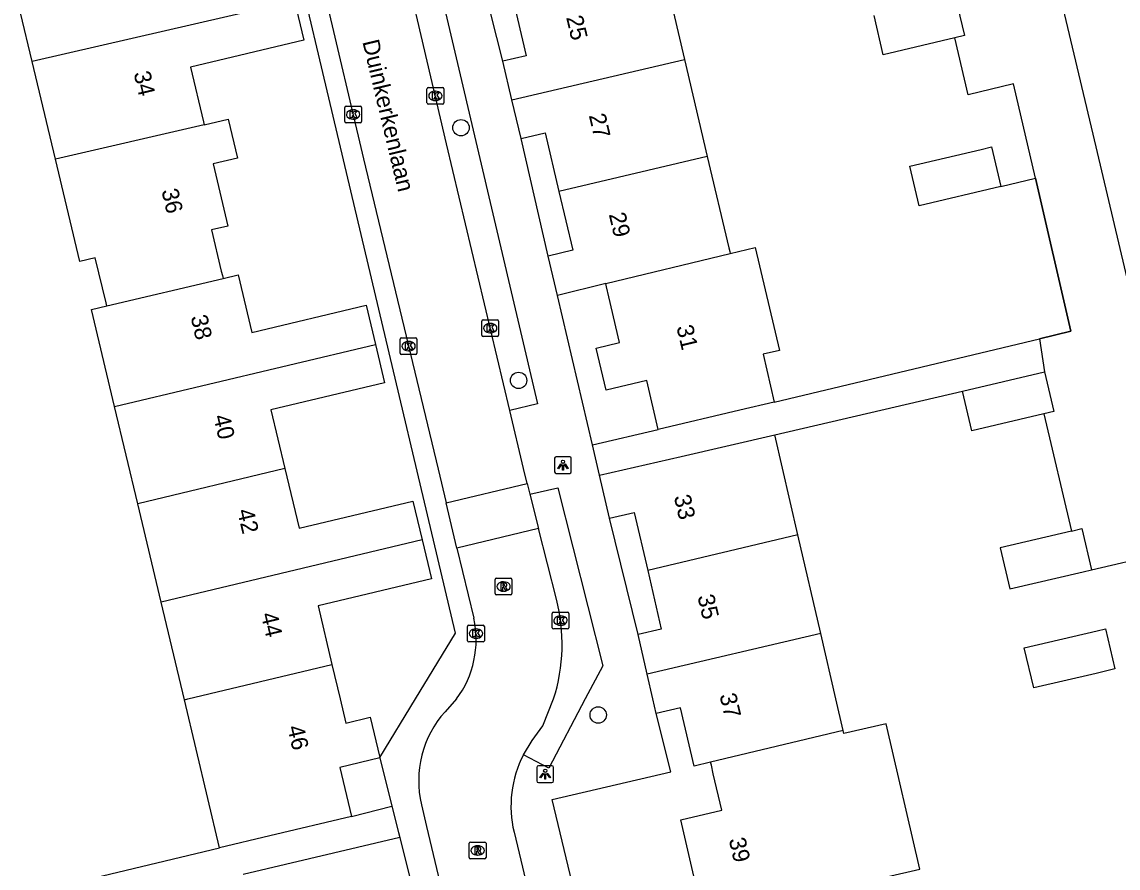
# Model space of a CAD drawing. Extents: x 158474 to 159560, y 388525 to 389605.
# Drawn here: x 159435.9 to 159501.3, y 388739.9 to 388790.4 of the extents above; entities that cross this region are included whole.
import ezdxf

# ---------------------------------------------------------------- set-up
doc = ezdxf.new("R2010")
doc.units = 0
for name, color, linetype in [('IMGEO_Boom', 7, 'Continuous'), ('IMGEO_Kolk', 7, 'Continuous'), ('IMGEO_Lichtpunt', 7, 'Continuous'), ('IMGEO_Muur', 7, 'Continuous'), ('IMGEO_Openbare_ruimte_label', 7, 'Continuous'), ('IMGEO_Pand', 7, 'Continuous'), ('IMGEO_Pand_nummerreeks', 7, 'Continuous'), ('IMGEO_Rijbaan_lokaal_open', 7, 'Continuous'), ('IMGEO_Rioolput', 7, 'Continuous'), ('IMGEO_Voetpad_open', 7, 'Continuous')]:
    doc.layers.add(name, color=color, linetype=linetype)

msp = doc.modelspace()

# ---------------------------------------------------------------- linework, layer by layer
at = {"layer": 'IMGEO_Boom'}
for centre in [(159462.082, 388784.122), (159465.521, 388769.028), (159470.275, 388749.045)]:
    msp.add_circle(centre, 0.489, dxfattribs=at)
at = {"layer": 'IMGEO_Kolk'}
for p, q in [((159460.052, 388785.6), (159460.052, 388786.452)), ((159460.127, 388786.526), (159460.979, 388786.526)), ((159460.54, 388786.306), (159460.565, 388786.306)), ((159461.053, 388786.452), (159461.053, 388785.6)), ((159460.563, 388785.746), (159460.538, 388785.746)), ((159455.142, 388784.488), (159455.142, 388785.34)), ((159455.217, 388785.414), (159456.069, 388785.414)), ((159455.63, 388785.194), (159455.655, 388785.194)), ((159456.143, 388785.34), (159456.143, 388784.488)), ((159460.979, 388785.526), (159460.127, 388785.526)), ((159456.069, 388784.414), (159455.217, 388784.414)), ((159455.653, 388784.634), (159455.628, 388784.634)), ((159463.326, 388771.725), (159463.326, 388772.577)), ((159463.401, 388772.651), (159464.253, 388772.651)), ((159464.327, 388772.577), (159464.327, 388771.725)), ((159463.814, 388772.431), (159463.839, 388772.431)), ((159458.453, 388770.65), (159458.453, 388771.502)), ((159458.528, 388771.576), (159459.38, 388771.576)), ((159458.941, 388771.356), (159458.966, 388771.356)), ((159459.454, 388771.502), (159459.454, 388770.65)), ((159464.253, 388771.651), (159463.401, 388771.651)), ((159463.837, 388771.871), (159463.812, 388771.871)), ((159458.964, 388770.796), (159458.939, 388770.796)), ((159459.38, 388770.576), (159458.528, 388770.576)), ((159467.523, 388754.256), (159467.523, 388755.108)), ((159467.598, 388755.182), (159468.45, 388755.182)), ((159468.011, 388754.962), (159468.036, 388754.962)), ((159468.524, 388755.108), (159468.524, 388754.256)), ((159462.475, 388753.48), (159462.475, 388754.332)), ((159462.55, 388754.406), (159463.402, 388754.406)), ((159463.476, 388754.332), (159463.476, 388753.48)), ((159468.034, 388754.402), (159468.009, 388754.402)), ((159462.986, 388753.626), (159462.961, 388753.626)), ((159462.963, 388754.186), (159462.988, 388754.186)), ((159468.45, 388754.182), (159467.598, 388754.182)), ((159463.402, 388753.406), (159462.55, 388753.406))]:
    msp.add_line(p, q, dxfattribs=at)
for points in [[(159460.052, 388785.6), (159460.052, 388786.452)], [(159460.127, 388786.526), (159460.979, 388786.526)], [(159461.053, 388786.452), (159461.053, 388785.6)], [(159460.373, 388786.226), (159460.496, 388786.226), (159460.496, 388786.075), (159460.626, 388786.226), (159460.79, 388786.226), (159460.644, 388786.075), (159460.797, 388785.826), (159460.645, 388785.826), (159460.56, 388785.99), (159460.496, 388785.923), (159460.496, 388785.826), (159460.373, 388785.826), (159460.373, 388786.226)], [(159455.142, 388784.488), (159455.142, 388785.34)], [(159455.217, 388785.414), (159456.069, 388785.414)], [(159455.463, 388785.114), (159455.586, 388785.114), (159455.586, 388784.963), (159455.716, 388785.114), (159455.88, 388785.114), (159455.734, 388784.963), (159455.887, 388784.714), (159455.735, 388784.714), (159455.65, 388784.878), (159455.586, 388784.811), (159455.586, 388784.714), (159455.463, 388784.714), (159455.463, 388785.114)], [(159456.143, 388785.34), (159456.143, 388784.488)], [(159460.979, 388785.526), (159460.127, 388785.526)], [(159456.069, 388784.414), (159455.217, 388784.414)], [(159463.326, 388771.725), (159463.326, 388772.577)], [(159463.401, 388772.651), (159464.253, 388772.651)], [(159464.327, 388772.577), (159464.327, 388771.725)], [(159463.647, 388772.351), (159463.77, 388772.351), (159463.77, 388772.2), (159463.9, 388772.351), (159464.064, 388772.351), (159463.918, 388772.2), (159464.071, 388771.951), (159463.919, 388771.951), (159463.834, 388772.115), (159463.77, 388772.048), (159463.77, 388771.951), (159463.647, 388771.951), (159463.647, 388772.351)], [(159458.453, 388770.65), (159458.453, 388771.502)], [(159458.528, 388771.576), (159459.38, 388771.576)], [(159458.774, 388771.276), (159458.897, 388771.276), (159458.897, 388771.125), (159459.027, 388771.276), (159459.191, 388771.276), (159459.045, 388771.125), (159459.198, 388770.876), (159459.046, 388770.876), (159458.961, 388771.04), (159458.897, 388770.973), (159458.897, 388770.876), (159458.774, 388770.876), (159458.774, 388771.276)], [(159459.454, 388771.502), (159459.454, 388770.65)], [(159464.253, 388771.651), (159463.401, 388771.651)], [(159459.38, 388770.576), (159458.528, 388770.576)], [(159467.523, 388754.256), (159467.523, 388755.108)], [(159467.598, 388755.182), (159468.45, 388755.182)], [(159467.844, 388754.882), (159467.967, 388754.882), (159467.967, 388754.731), (159468.097, 388754.882), (159468.261, 388754.882), (159468.115, 388754.731), (159468.268, 388754.482), (159468.116, 388754.482), (159468.031, 388754.646), (159467.967, 388754.579), (159467.967, 388754.482), (159467.844, 388754.482), (159467.844, 388754.882)], [(159468.524, 388755.108), (159468.524, 388754.256)], [(159462.475, 388753.48), (159462.475, 388754.332)], [(159462.55, 388754.406), (159463.402, 388754.406)], [(159463.476, 388754.332), (159463.476, 388753.48)], [(159462.796, 388754.106), (159462.919, 388754.106), (159462.919, 388753.955), (159463.049, 388754.106), (159463.213, 388754.106), (159463.067, 388753.955), (159463.22, 388753.706), (159463.068, 388753.706), (159462.983, 388753.87), (159462.919, 388753.803), (159462.919, 388753.706), (159462.796, 388753.706), (159462.796, 388754.106)], [(159468.45, 388754.182), (159467.598, 388754.182)], [(159463.402, 388753.406), (159462.55, 388753.406)]]:
    msp.add_lwpolyline(points, dxfattribs=at)
for centre, start, end in [((159460.129, 388786.45), 91.55205, 178.44795), ((159460.129, 388786.45), 91.55205, 178.44795), ((159460.977, 388786.45), 1.55205, 88.44795), ((159460.977, 388786.45), 1.55205, 88.44795), ((159455.219, 388785.338), 91.55205, 178.44795), ((159455.219, 388785.338), 91.55205, 178.44795), ((159456.067, 388785.338), 1.55205, 88.44795), ((159456.067, 388785.338), 1.55205, 88.44795), ((159460.129, 388785.602), 181.55205, 268.44795), ((159460.129, 388785.602), 181.55205, 268.44795), ((159460.977, 388785.602), 271.55205, 358.44795), ((159460.977, 388785.602), 271.55205, 358.44795), ((159455.219, 388784.49), 181.55205, 268.44795), ((159455.219, 388784.49), 181.55205, 268.44795), ((159456.067, 388784.49), 271.55205, 358.44795), ((159456.067, 388784.49), 271.55205, 358.44795), ((159463.403, 388772.575), 91.55205, 178.44795), ((159463.403, 388772.575), 91.55205, 178.44795), ((159464.251, 388772.575), 1.55205, 88.44795), ((159464.251, 388772.575), 1.55205, 88.44795), ((159458.53, 388771.5), 91.55205, 178.44795), ((159458.53, 388771.5), 91.55205, 178.44795), ((159459.378, 388771.5), 1.55205, 88.44795), ((159459.378, 388771.5), 1.55205, 88.44795), ((159463.403, 388771.727), 181.55205, 268.44795), ((159463.403, 388771.727), 181.55205, 268.44795), ((159464.251, 388771.727), 271.55205, 358.44795), ((159464.251, 388771.727), 271.55205, 358.44795), ((159458.53, 388770.652), 181.55205, 268.44795), ((159458.53, 388770.652), 181.55205, 268.44795), ((159459.378, 388770.652), 271.55205, 358.44795), ((159459.378, 388770.652), 271.55205, 358.44795), ((159467.6, 388755.106), 91.55205, 178.44795), ((159467.6, 388755.106), 91.55205, 178.44795), ((159468.448, 388755.106), 1.55205, 88.44795), ((159468.448, 388755.106), 1.55205, 88.44795), ((159462.552, 388754.33), 91.55205, 178.44795), ((159462.552, 388754.33), 91.55205, 178.44795), ((159463.4, 388754.33), 1.55205, 88.44795), ((159463.4, 388754.33), 1.55205, 88.44795), ((159467.6, 388754.258), 181.55205, 268.44795), ((159467.6, 388754.258), 181.55205, 268.44795), ((159468.448, 388754.258), 271.55205, 358.44795), ((159468.448, 388754.258), 271.55205, 358.44795), ((159462.552, 388753.482), 181.55205, 268.44795), ((159462.552, 388753.482), 181.55205, 268.44795), ((159463.4, 388753.482), 271.55205, 358.44795), ((159463.4, 388753.482), 271.55205, 358.44795)]:
    msp.add_arc(centre, 0.0765, start, end, dxfattribs=at)
for centre, major_axis, ratio, start_param, end_param in [((159460.539, 388786.026), (-0.387, 0.002), 0.722429, 4.712389, 7.853982), ((159460.564, 388786.026), (-0.39, 0.002), 0.717154, 1.570796, 4.712389), ((159455.629, 388784.914), (-0.387, 0.002), 0.722429, 4.712389, 7.853982), ((159455.654, 388784.914), (-0.39, 0.002), 0.717154, 1.570796, 4.712389), ((159463.813, 388772.151), (-0.387, 0.002), 0.722429, 4.712389, 7.853982), ((159463.838, 388772.151), (-0.39, 0.002), 0.717154, 1.570796, 4.712389), ((159458.94, 388771.076), (-0.387, 0.002), 0.722429, 4.712389, 7.853982), ((159458.965, 388771.076), (-0.39, 0.002), 0.717154, 1.570796, 4.712389), ((159468.01, 388754.682), (-0.387, 0.002), 0.722429, 4.712389, 7.853982), ((159468.035, 388754.682), (-0.39, 0.002), 0.717154, 1.570796, 4.712389), ((159462.962, 388753.906), (-0.387, 0.002), 0.722429, 4.712389, 7.853982), ((159462.987, 388753.906), (-0.39, 0.002), 0.717154, 1.570796, 4.712389)]:
    msp.add_ellipse(centre, major_axis=major_axis, ratio=ratio, start_param=start_param, end_param=end_param, dxfattribs=at)
at = {"layer": 'IMGEO_Lichtpunt'}
for p, q in [((159467.674, 388764.375), (159467.674, 388763.568)), ((159467.674, 388764.375), (159467.674, 388763.568)), ((159468.576, 388764.47), (159467.768, 388764.47)), ((159468.576, 388764.47), (159467.768, 388764.47)), ((159468.67, 388763.568), (159468.67, 388764.375)), ((159468.67, 388763.568), (159468.67, 388764.375)), ((159467.768, 388763.474), (159468.576, 388763.474)), ((159467.768, 388763.474), (159468.576, 388763.474)), ((159466.612, 388745.912), (159466.612, 388745.105)), ((159466.612, 388745.912), (159466.612, 388745.105)), ((159467.514, 388746.007), (159466.706, 388746.007)), ((159467.514, 388746.007), (159466.706, 388746.007)), ((159467.608, 388745.105), (159467.608, 388745.912)), ((159467.608, 388745.105), (159467.608, 388745.912)), ((159466.706, 388745.011), (159467.514, 388745.011)), ((159466.706, 388745.011), (159467.514, 388745.011))]:
    msp.add_line(p, q, dxfattribs=at)
for points in [[(159468.048, 388764.039), (159468.087, 388764.011), (159467.899, 388763.749), (159467.861, 388763.776), (159468.048, 388764.039)], [(159468.26, 388764.011), (159468.298, 388764.038), (159468.485, 388763.776), (159468.446, 388763.748), (159468.26, 388764.011)], [(159468.15, 388763.991), (159468.197, 388763.991), (159468.197, 388763.669), (159468.15, 388763.669), (159468.15, 388763.991)], [(159466.986, 388745.576), (159467.025, 388745.548), (159466.837, 388745.286), (159466.799, 388745.313), (159466.986, 388745.576)], [(159467.088, 388745.528), (159467.135, 388745.528), (159467.135, 388745.206), (159467.088, 388745.206), (159467.088, 388745.528)], [(159467.198, 388745.548), (159467.236, 388745.575), (159467.423, 388745.313), (159467.384, 388745.285), (159467.198, 388745.548)]]:
    msp.add_lwpolyline(points, dxfattribs=at)
for centre in [(159468.173, 388764.173), (159467.111, 388745.71)]:
    msp.add_circle(centre, 0.0994, dxfattribs=at)
for centre, start, end in [((159467.768, 388764.375), 90, 180), ((159467.768, 388764.375), 90, 180), ((159468.576, 388764.375), 0, 90), ((159468.576, 388764.375), 0, 90), ((159467.768, 388763.568), 180, 270), ((159467.768, 388763.568), 180, 270), ((159468.576, 388763.568), 270, 0), ((159468.576, 388763.568), 270, 360), ((159466.706, 388745.912), 90, 180), ((159466.706, 388745.912), 90, 180), ((159467.514, 388745.912), 0, 90), ((159467.514, 388745.912), 0, 90), ((159466.706, 388745.105), 180, 270), ((159466.706, 388745.105), 180, 270), ((159467.514, 388745.105), 270, 0), ((159467.514, 388745.105), 270, 360)]:
    msp.add_arc(centre, 0.0946, start, end, dxfattribs=at)
at = {"layer": 'IMGEO_Muur'}
msp.add_lwpolyline([(159494.327, 388780.602), (159496.397, 388781.103), (159498.496, 388771.961), (159496.619, 388771.503)], dxfattribs=at)
at = {"layer": 'IMGEO_Pand'}
for points in [[(159436.475, 388788.069), (159435.087, 388793.908)], [(159474.068, 388793.984), (159475.43, 388788.194)], [(159452.14, 388791.685), (159436.475, 388788.069)], [(159452.14, 388791.685), (159452.695, 388789.352), (159445.932, 388787.745), (159446.711, 388784.47), (159446.75, 388784.305)], [(159465.148, 388791.93), (159465.972, 388788.424), (159464.581, 388788.097)], [(159491.595, 388791.955), (159492.143, 388789.622), (159491.573, 388789.488)], [(159491.573, 388789.488), (159487.3, 388788.483), (159486.749, 388790.827)], [(159437.86, 388782.245), (159436.475, 388788.069)], [(159465.122, 388785.796), (159464.581, 388788.097)], [(159465.122, 388785.796), (159475.43, 388788.194)], [(159475.43, 388788.194), (159476.791, 388782.4)], [(159465.668, 388783.471), (159465.122, 388785.796)], [(159446.75, 388784.305), (159448.175, 388784.635), (159448.73, 388782.304), (159447.276, 388781.958), (159448.158, 388778.246), (159447.184, 388778.014), (159447.77, 388775.547), (159447.831, 388775.292), (159447.873, 388775.117)], [(159446.75, 388784.305), (159437.86, 388782.245)], [(159465.668, 388783.471), (159467.104, 388783.808), (159467.925, 388780.315)], [(159476.791, 388782.4), (159467.925, 388780.315)], [(159476.791, 388782.4), (159478.073, 388776.946), (159478.126, 388776.723), (159478.152, 388776.614)], [(159493.769, 388782.975), (159494.327, 388780.602), (159489.443, 388779.454), (159488.885, 388781.829), (159493.138, 388782.827), (159493.769, 388782.975)], [(159440.927, 388773.482), (159440.885, 388773.66), (159440.244, 388776.356), (159439.313, 388776.134), (159437.86, 388782.245)], [(159467.925, 388780.315), (159468.752, 388776.8), (159467.291, 388776.456)], [(159470.723, 388774.81), (159478.152, 388776.614)], [(159478.152, 388776.614), (159479.647, 388776.977), (159481.094, 388770.823), (159480.117, 388770.594), (159480.789, 388767.735)], [(159467.842, 388774.11), (159467.291, 388776.456)], [(159447.873, 388775.117), (159448.775, 388775.329), (159449.593, 388771.892), (159456.418, 388773.515), (159456.974, 388771.179)], [(159440.927, 388773.482), (159447.873, 388775.117)], [(159470.723, 388774.81), (159467.842, 388774.11)], [(159473.858, 388766.106), (159473.173, 388769.019), (159470.741, 388768.447), (159470.15, 388770.959), (159471.55, 388771.288), (159470.908, 388774.021), (159470.768, 388774.616), (159470.723, 388774.81)], [(159441.4, 388767.47), (159440.022, 388773.269), (159440.927, 388773.482)], [(159441.4, 388767.47), (159456.974, 388771.179)], [(159456.974, 388771.179), (159457.518, 388768.89), (159450.734, 388767.277), (159451.57, 388763.763)], [(159492.022, 388768.39), (159496.927, 388769.543)], [(159496.927, 388769.543), (159497.479, 388767.17), (159496.886, 388767.031)], [(159496.886, 388767.031), (159492.578, 388766.021), (159492.022, 388768.39)], [(159442.783, 388761.653), (159441.4, 388767.47)], [(159480.789, 388767.735), (159478.726, 388767.25), (159473.858, 388766.106)], [(159470.361, 388763.363), (159475.233, 388764.49), (159480.817, 388765.781)], [(159482.199, 388759.804), (159480.817, 388765.781)], [(159451.57, 388763.763), (159442.783, 388761.653)], [(159451.57, 388763.763), (159452.417, 388760.2), (159459.21, 388761.815), (159459.759, 388759.504)], [(159470.954, 388760.801), (159470.361, 388763.363)], [(159444.178, 388755.789), (159442.783, 388761.653)], [(159470.954, 388760.801), (159472.432, 388761.143), (159473.233, 388757.677)], [(159498.531, 388760.034), (159499.161, 388760.183), (159499.74, 388757.724)], [(159459.759, 388759.504), (159444.178, 388755.789)], [(159459.759, 388759.504), (159460.315, 388757.168), (159453.544, 388755.558), (159454.375, 388752.063)], [(159482.199, 388759.804), (159473.233, 388757.677)], [(159483.561, 388753.917), (159482.199, 388759.804)], [(159498.531, 388760.034), (159494.27, 388759.026), (159494.845, 388756.58), (159499.231, 388757.605), (159499.74, 388757.724)], [(159473.233, 388757.677), (159474.044, 388754.171), (159472.652, 388753.85)], [(159445.566, 388749.951), (159444.178, 388755.789)], [(159473.202, 388751.473), (159472.652, 388753.85)], [(159483.561, 388753.917), (159473.202, 388751.473)], [(159484.904, 388748.11), (159484.467, 388750), (159483.561, 388753.917)], [(159496.28, 388750.657), (159495.718, 388753.047), (159500.064, 388754.065), (159500.572, 388754.184), (159501.133, 388751.797), (159500, 388751.531), (159496.28, 388750.657)], [(159445.566, 388749.951), (159445.768, 388750), (159454.375, 388752.063)], [(159454.375, 388752.063), (159454.865, 388750), (159455.207, 388748.561), (159456.668, 388748.908), (159457.237, 388746.513)], [(159473.743, 388749.134), (159473.543, 388750), (159473.202, 388751.473)], [(159447.665, 388741.119), (159445.566, 388749.951)], [(159476.99, 388746.224), (159476.003, 388745.989), (159475.198, 388749.47), (159473.743, 388749.134)], [(159485.492, 388738.917), (159489.487, 388739.841), (159487.48, 388748.522), (159484.944, 388747.935), (159484.904, 388748.11)], [(159484.904, 388748.11), (159476.99, 388746.224)], [(159457.243, 388746.488), (159454.839, 388745.916), (159455.535, 388742.99)], [(159457.237, 388746.513), (159457.243, 388746.488)], [(159475.126, 388736.498), (159474.587, 388738.829), (159476.044, 388739.166), (159475.207, 388742.785), (159477.655, 388743.351), (159477.149, 388745.539), (159477.032, 388746.044), (159476.99, 388746.224)], [(159455.535, 388742.99), (159450.671, 388741.834), (159447.665, 388741.119)]]:
    msp.add_lwpolyline(points, dxfattribs=at)
at = {"layer": 'IMGEO_Rijbaan_lokaal_open'}
for points in [[(159505.841, 388758.28), (159500, 388782.976), (159496.245, 388798.852), (159498.163, 388799.355), (159487.765, 388857.311)], [(159451.683, 388801.723), (159456.264, 388782.272), (159460.716, 388763.737), (159461.196, 388761.722)], [(159464.993, 388767.229), (159461.224, 388783.155), (159457.619, 388798.596)], [(159496.619, 388771.503), (159498.496, 388771.961), (159496.397, 388781.103), (159495.065, 388786.735), (159492.37, 388786.097), (159491.573, 388789.488)], [(159496.619, 388771.503), (159496.927, 388769.543)], [(159466.037, 388762.876), (159465.811, 388763.771), (159464.993, 388767.229)], [(159496.886, 388767.031), (159498.531, 388760.034)], [(159461.196, 388761.722), (159466.037, 388762.876)], [(159466.037, 388762.876), (159466.201, 388762.228)], [(159466.201, 388762.228), (159466.717, 388760.181)], [(159461.841, 388759.018), (159461.196, 388761.722)], [(159466.717, 388760.181), (159461.841, 388759.018)], [(159467.78, 388755.972), (159466.717, 388760.181)], [(159461.841, 388759.018), (159462.84, 388754.828)], [(159499.74, 388757.724), (159503.658, 388758.64), (159503.836, 388757.806)], [(159461.813, 388750), (159461.131, 388749.241)], [(159465.809, 388746.671), (159466.331, 388747.523), (159466.966, 388748.406), (159467.612, 388750)], [(159459.722, 388743.685), (159460.029, 388742.385), (159461.493, 388736.196)], [(159465.251, 388742.046), (159468.589, 388728.068)]]:
    msp.add_lwpolyline(points, dxfattribs=at)
for centre, radius, start, end in [((159457.214, 388753.281), 10.904, 342.48826, 14.28898), ((159457.12, 388753.521), 5.867, 323.11456, 12.8678), ((159465.747, 388745.114), 6.192, 138.20098, 193.33863), ((159471.782, 388743.604), 6.715, 152.82322, 193.41797)]:
    msp.add_arc(centre, radius, start, end, dxfattribs=at)
at = {"layer": 'IMGEO_Rioolput'}
for p, q in [((159464.121, 388756.292), (159464.121, 388757.144)), ((159464.196, 388757.218), (159465.048, 388757.218)), ((159464.609, 388756.998), (159464.634, 388756.998)), ((159465.122, 388757.144), (159465.122, 388756.292)), ((159465.048, 388756.218), (159464.196, 388756.218)), ((159464.632, 388756.438), (159464.607, 388756.438)), ((159462.576, 388740.528), (159462.576, 388741.38)), ((159462.651, 388741.454), (159463.503, 388741.454)), ((159463.064, 388741.234), (159463.089, 388741.234)), ((159463.577, 388741.38), (159463.577, 388740.528)), ((159463.087, 388740.674), (159463.062, 388740.674)), ((159463.503, 388740.454), (159462.651, 388740.454))]:
    msp.add_line(p, q, dxfattribs=at)
for points in [[(159464.121, 388756.292), (159464.121, 388757.144)], [(159464.196, 388757.218), (159465.048, 388757.218)], [(159464.71, 388756.916), (159464.458, 388756.918), (159464.458, 388756.518)], [(159464.636, 388756.837), (159464.582, 388756.837), (159464.582, 388756.756)], [(159465.122, 388757.144), (159465.122, 388756.292)], [(159465.048, 388756.218), (159464.196, 388756.218)], [(159464.458, 388756.518), (159464.582, 388756.518), (159464.582, 388756.68), (159464.593, 388756.68)], [(159464.582, 388756.756), (159464.634, 388756.756)], [(159464.64, 388756.651), (159464.711, 388756.518), (159464.851, 388756.518), (159464.786, 388756.644)], [(159462.576, 388740.528), (159462.576, 388741.38)], [(159462.651, 388741.454), (159463.503, 388741.454)], [(159463.165, 388741.152), (159462.913, 388741.154), (159462.913, 388740.754)], [(159463.577, 388741.38), (159463.577, 388740.528)], [(159462.913, 388740.754), (159463.037, 388740.754), (159463.037, 388740.916), (159463.048, 388740.916)], [(159463.091, 388741.073), (159463.037, 388741.073), (159463.037, 388740.992)], [(159463.037, 388740.992), (159463.089, 388740.992)], [(159463.095, 388740.887), (159463.166, 388740.754), (159463.306, 388740.754), (159463.241, 388740.88)], [(159463.503, 388740.454), (159462.651, 388740.454)]]:
    msp.add_lwpolyline(points, dxfattribs=at)
for centre, radius, start, end in [((159464.198, 388757.142), 0.0765, 91.55205, 178.44795), ((159464.198, 388757.142), 0.0765, 91.55205, 178.44795), ((159464.642, 388756.741), 0.0964, 77.00612, 93.18647), ((159464.656, 388756.798), 0.0378, 276.66336, 79.67722), ((159464.709, 388756.806), 0.109, 350.36119, 89.41601), ((159465.046, 388757.142), 0.0765, 1.55205, 88.44795), ((159465.046, 388757.142), 0.0765, 1.55205, 88.44795), ((159464.198, 388756.294), 0.0765, 181.55205, 268.44795), ((159464.198, 388756.294), 0.0765, 181.55205, 268.44795), ((159464.592, 388756.627), 0.0533, 26.02933, 88.69889), ((159464.618, 388756.945), 0.19, 274.7715, 282.96867), ((159464.707, 388756.806), 0.112, 277.58423, 350.98172), ((159464.691, 388756.591), 0.108, 29.51342, 73.79051), ((159465.046, 388756.294), 0.0765, 271.55205, 358.44795), ((159465.046, 388756.294), 0.0765, 271.55205, 358.44795), ((159462.653, 388741.378), 0.0765, 91.55205, 178.44795), ((159462.653, 388741.378), 0.0765, 91.55205, 178.44795), ((159463.164, 388741.042), 0.109, 350.36119, 89.41601), ((159463.501, 388741.378), 0.0765, 1.55205, 88.44795), ((159463.501, 388741.378), 0.0765, 1.55205, 88.44795), ((159462.653, 388740.53), 0.0765, 181.55205, 268.44795), ((159462.653, 388740.53), 0.0765, 181.55205, 268.44795), ((159463.047, 388740.863), 0.0533, 26.02933, 88.69889), ((159463.073, 388741.181), 0.19, 274.7715, 282.96867), ((159463.097, 388740.977), 0.0964, 77.00612, 93.18647), ((159463.111, 388741.034), 0.0378, 276.66336, 79.67722), ((159463.162, 388741.042), 0.112, 277.58423, 350.98172), ((159463.146, 388740.827), 0.108, 29.51342, 73.79051), ((159463.501, 388740.53), 0.0765, 271.55205, 358.44795), ((159463.501, 388740.53), 0.0765, 271.55205, 358.44795)]:
    msp.add_arc(centre, radius, start, end, dxfattribs=at)
for centre, major_axis, ratio, start_param, end_param in [((159464.608, 388756.718), (-0.387, 0.002), 0.722429, 4.712389, 7.853982), ((159464.633, 388756.718), (-0.39, 0.002), 0.717154, 1.570796, 4.712389), ((159463.063, 388740.954), (-0.387, 0.002), 0.722429, 4.712389, 7.853982), ((159463.088, 388740.954), (-0.39, 0.002), 0.717154, 1.570796, 4.712389)]:
    msp.add_ellipse(centre, major_axis=major_axis, ratio=ratio, start_param=start_param, end_param=end_param, dxfattribs=at)
at = {"layer": 'IMGEO_Voetpad_open'}
for points in [[(159457.237, 388746.513), (159459.368, 388750), (159461.747, 388753.933), (159450.479, 388801.584)], [(159457.619, 388798.596), (159459.276, 388798.988), (159466.649, 388767.621), (159464.993, 388767.229)], [(159464.581, 388788.097), (159462.808, 388795.1)], [(159467.291, 388776.456), (159465.668, 388783.471)], [(159469.934, 388765.186), (159467.842, 388774.11)], [(159480.789, 388767.735), (159496.619, 388771.503)], [(159480.817, 388765.781), (159492.022, 388768.39)], [(159469.934, 388765.186), (159473.858, 388766.106)], [(159470.361, 388763.363), (159469.934, 388765.186)], [(159466.201, 388762.228), (159467.857, 388762.62), (159470.547, 388751.98), (159469.506, 388750), (159467.333, 388745.87), (159465.809, 388746.671)], [(159472.652, 388753.85), (159470.954, 388760.801)], [(159428.218, 388758.404), (159433.179, 388737.655), (159447.665, 388741.119)], [(159477.961, 388724.676), (159472.456, 388723.428), (159467.533, 388743.992), (159474.607, 388745.654), (159473.743, 388749.134)], [(159457.243, 388746.488), (159457.962, 388743.592)], [(159455.535, 388742.99), (159457.962, 388743.592)], [(159457.962, 388743.592), (159458.351, 388742.025), (159458.426, 388741.723)], [(159458.426, 388741.723), (159449.069, 388739.517)], [(159458.426, 388741.723), (159459.893, 388735.818)]]:
    msp.add_lwpolyline(points, dxfattribs=at)

# ---------------------------------------------------------------- texts
at = {"layer": 'IMGEO_Openbare_ruimte_label'}
msp.add_text('Duinkerkenlaan', height=1, rotation=283.41107, dxfattribs=at).set_placement((159456.189, 388789.264))
at = {"layer": 'IMGEO_Pand_nummerreeks'}
for s, rotation, p in [('25', 283.33622, (159468.355, 388790.715)), ('34', 283.21793, (159442.528, 388787.384)), ('27', 283.33622, (159469.71, 388784.859)), ('36', 283.21793, (159444.191, 388780.369)), ('29', 283.33825, (159470.902, 388778.949)), ('38', 283.21793, (159445.931, 388772.826)), ('31', 283.33825, (159474.94, 388772.224)), ('40', 283.21874, (159447.288, 388766.875)), ('33', 283.30226, (159474.786, 388762.085)), ('42', 283.21874, (159448.711, 388761.244)), ('35', 283.30226, (159476.194, 388756.131)), ('44', 283.21874, (159450.121, 388755.059)), ('37', 283.30387, (159477.511, 388750.229)), ('46', 283.21874, (159451.702, 388748.314)), ('39', 283.08042, (159478.066, 388741.611))]:
    msp.add_text(s, height=1, rotation=rotation, dxfattribs=at).set_placement(p)

doc.saveas('drawing.dxf')
